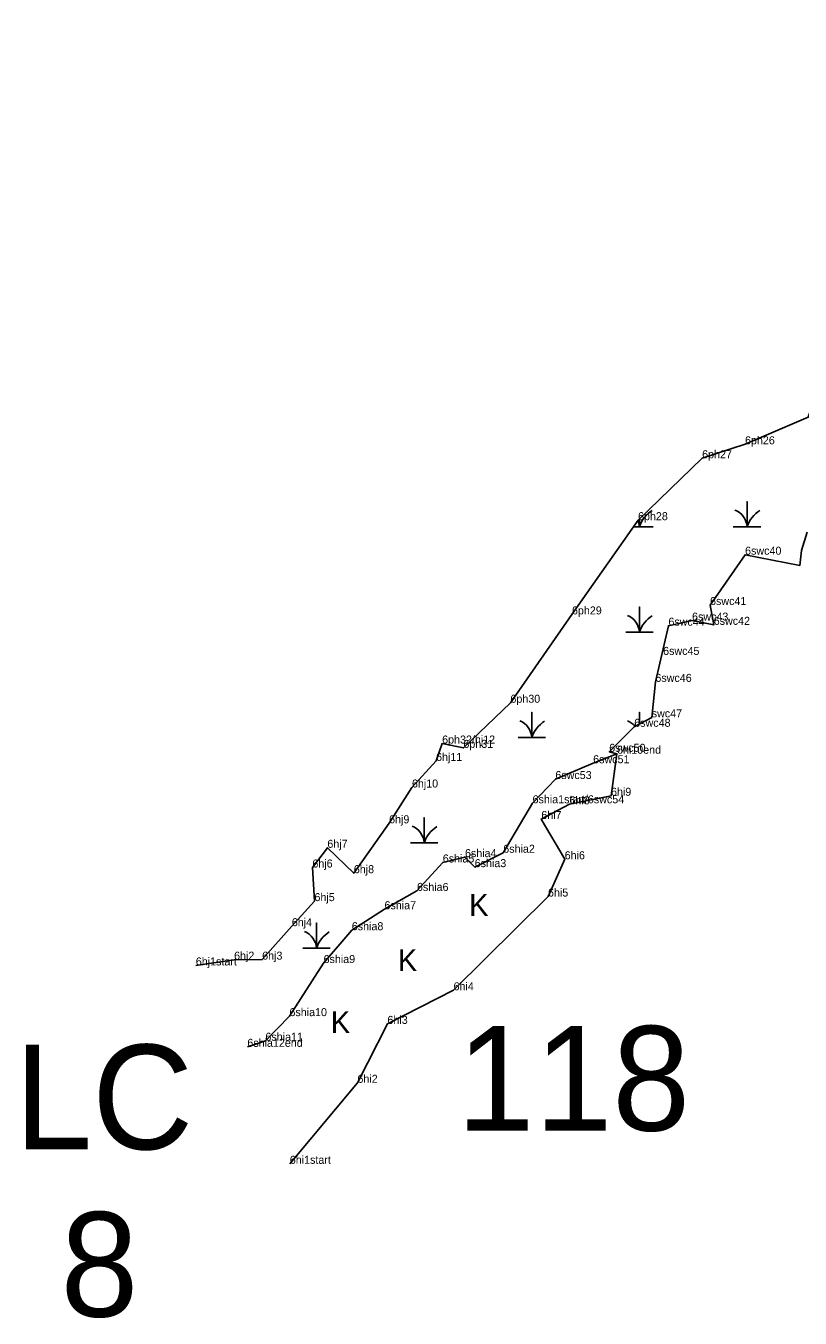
# Model space of a CAD drawing. Extents: x 2072529 to 2268796, y 436423 to 470397.
# Drawn here: x 2148996 to 2149480, y 440291 to 441098 of the extents above; entities that cross this region are included whole.
import ezdxf

# ---------------------------------------------------------------- set-up
doc = ezdxf.new("R2010")
doc.units = 0
for name, color, linetype in [('Default', 7, 'Continuous'), ('Exist Environmental Wetland Boundary', 7, 'Continuous'), ('Exist Environmental Wetland Boundary Cogo Comment', 7, 'Continuous'), ('Exist Environmental Wetland Boundary Cogo Point CELL', 7, 'Continuous'), ('Exist Hydro Jurisdictional Stream or Body of Water NEU Mitigable', 7, 'Continuous'), ('Exist Hydro Jurisdictional Stream or Body of Water NEU Mitigable Cogo Comment', 7, 'Continuous'), ('Exist Hydro Swamp or Marsh', 7, 'Continuous')]:
    doc.layers.add(name, color=color, linetype=linetype)

msp = doc.modelspace()

# ---------------------------------------------------------------- linework, layer by layer
at = {"layer": 'Exist Environmental Wetland Boundary'}
for points in [[(2149102.6, 440511.47), (2149126.52, 440515.05), (2149144.05, 440515.09), (2149162.57, 440535.99), (2149176.73, 440551.64), (2149175.41, 440572.62), (2149184.76, 440584.93), (2149201.3, 440569.1), (2149223.36, 440600.25), (2149237.6, 440622.6), (2149252.69, 440639.18), (2149256.48, 440650.06), (2149269.76, 440647.34), (2149299.14, 440675.55), (2149337.6, 440730.7), (2149378.87, 440789.57), (2149418.9, 440828.24), (2149445.69, 440836.96), (2149485.04, 440853.82), (2149504.13, 440908.04), (2149534.23, 440974.56), (2149607.73, 441027.33), (2149628.15, 441061.32), (2149692.51, 441102.42)], [(2149365.71, 440643.7), (2149361.98, 440617.45), (2149336.02, 440612.13), (2149318.42, 440602.93), (2149333.02, 440577.77), (2149322.62, 440554.49), (2149263.6, 440495.94), (2149222.33, 440474.95), (2149203.56, 440438.16), (2149161.32, 440387.58)]]:
    msp.add_lwpolyline(points, dxfattribs=at)
at = {"layer": 'Exist Environmental Wetland Boundary Cogo Point CELL'}
for p, q in [((2149445.69, 440836.96), (2149445.69, 440836.96)), ((2149418.9, 440828.24), (2149418.9, 440828.24)), ((2149378.87, 440789.57), (2149378.87, 440789.57)), ((2149445.73, 440768), (2149445.73, 440768)), ((2149479.96, 440761.31), (2149479.96, 440761.31)), ((2149423.83, 440736.57), (2149423.83, 440736.57)), ((2149423.83, 440736.57), (2149423.83, 440736.57)), ((2149337.6, 440730.7), (2149337.6, 440730.7)), ((2149397.83, 440723.67), (2149397.83, 440723.67)), ((2149412.61, 440726.83), (2149412.61, 440726.83)), ((2149412.61, 440726.83), (2149412.61, 440726.83)), ((2149426.13, 440724.2), (2149426.13, 440724.2)), ((2149394.52, 440705.41), (2149394.52, 440705.41)), ((2149394.52, 440705.41), (2149394.52, 440705.41)), ((2149389.7, 440688.56), (2149389.7, 440688.56)), ((2149299.14, 440675.55), (2149299.14, 440675.55)), ((2149387.41, 440666.41), (2149387.41, 440666.41)), ((2149387.41, 440666.41), (2149387.41, 440666.41)), ((2149376.49, 440660.53), (2149376.49, 440660.53)), ((2149376.49, 440660.53), (2149376.49, 440660.53)), ((2149256.48, 440650.06), (2149256.48, 440650.06)), ((2149269.76, 440647.34), (2149269.76, 440647.34)), ((2149252.69, 440639.18), (2149252.69, 440639.18)), ((2149365.71, 440643.7), (2149365.71, 440643.7)), ((2149350.83, 440637.74), (2149350.83, 440637.74)), ((2149237.6, 440622.6), (2149237.6, 440622.6)), ((2149327.19, 440627.88), (2149327.19, 440627.88)), ((2149361.98, 440617.45), (2149361.98, 440617.45)), ((2149312.97, 440612.76), (2149312.97, 440612.76)), ((2149336.02, 440612.13), (2149336.02, 440612.13)), ((2149223.36, 440600.25), (2149223.36, 440600.25)), ((2149318.42, 440602.93), (2149318.42, 440602.93)), ((2149184.76, 440584.93), (2149184.76, 440584.93)), ((2149256.87, 440575.79), (2149256.87, 440575.79)), ((2149270.74, 440579.11), (2149270.74, 440579.11)), ((2149294.68, 440581.85), (2149294.68, 440581.85)), ((2149333.02, 440577.77), (2149333.02, 440577.77)), ((2149175.41, 440572.62), (2149175.41, 440572.62)), ((2149201.3, 440569.1), (2149201.3, 440569.1)), ((2149276.83, 440572.87), (2149276.83, 440572.87)), ((2149240.75, 440557.99), (2149240.75, 440557.99)), ((2149176.73, 440551.64), (2149176.73, 440551.64)), ((2149322.62, 440554.49), (2149322.62, 440554.49)), ((2149220.48, 440546.57), (2149220.48, 440546.57)), ((2149162.57, 440535.99), (2149162.57, 440535.99)), ((2149200.04, 440533.47), (2149200.04, 440533.47)), ((2149102.6, 440511.47), (2149102.6, 440511.47)), ((2149126.52, 440515.05), (2149126.52, 440515.05)), ((2149144.05, 440515.09), (2149144.05, 440515.09)), ((2149182.41, 440512.97), (2149182.41, 440512.97)), ((2149263.6, 440495.94), (2149263.6, 440495.94)), ((2149161.1, 440479.81), (2149161.1, 440479.81)), ((2149222.33, 440474.95), (2149222.33, 440474.95)), ((2149146.08, 440464.43), (2149146.08, 440464.43)), ((2149134.79, 440460.64), (2149134.79, 440460.64)), ((2149203.56, 440438.16), (2149203.56, 440438.16)), ((2149161.32, 440387.58), (2149161.32, 440387.58))]:
    msp.add_line(p, q, dxfattribs=at)
at = {"layer": 'Exist Hydro Jurisdictional Stream or Body of Water NEU Mitigable'}
for points in [[(2149350.83, 440637.74), (2149365.71, 440643.7), (2149360.86, 440644.91), (2149376.49, 440660.53), (2149387.41, 440666.41), (2149389.7, 440688.56), (2149397.83, 440723.67), (2149412.61, 440726.83), (2149426.13, 440724.2), (2149423.83, 440736.57), (2149445.73, 440768), (2149479.96, 440761.31), (2149480.95, 440770.55), (2149484.52, 440782.05)], [(2149350.83, 440637.74), (2149327.19, 440627.88), (2149312.97, 440612.76)], [(2149312.97, 440612.76), (2149294.68, 440581.85), (2149276.83, 440572.87), (2149270.74, 440579.11), (2149256.87, 440575.79), (2149240.75, 440557.99), (2149220.48, 440546.57), (2149200.04, 440533.47), (2149182.41, 440512.97), (2149161.1, 440479.81), (2149146.08, 440464.43), (2149134.79, 440460.64)]]:
    msp.add_lwpolyline(points, dxfattribs=at)
at = {"layer": 'Exist Hydro Swamp or Marsh'}
for points in [[(2149438.38, 440785.44), (2149446.98, 440785.44), (2149446.98, 440801.22), (2149446.98, 440785.44), (2149455.58, 440785.44)], [(2149375.98, 440785.44), (2149379.73, 440785.44), (2149379.73, 440790.4)], [(2149379.73, 440790.4), (2149379.73, 440785.44), (2149388.33, 440785.44)], [(2149371.13, 440719.64), (2149379.73, 440719.64), (2149379.73, 440735.42), (2149379.73, 440719.64), (2149388.33, 440719.64)], [(2149303.88, 440653.84), (2149312.48, 440653.84), (2149312.48, 440669.62), (2149312.48, 440653.84), (2149321.08, 440653.84)], [(2149379.73, 440662.28), (2149379.73, 440669.62), (2149379.73, 440662.28)], [(2149236.63, 440588.04), (2149245.23, 440588.04), (2149245.23, 440603.82), (2149245.23, 440588.04), (2149253.83, 440588.04)], [(2149169.38, 440522.24), (2149177.98, 440522.24), (2149177.98, 440538.02), (2149177.98, 440522.24), (2149186.58, 440522.24)]]:
    msp.add_lwpolyline(points, dxfattribs=at)
for centre, radius, start, end in [((2149397.97, 440779.38), 19.22, 122.12745, 161.62219), ((2149434.72, 440784.56), 12.3, 4.14034, 67.53497), ((2149465.22, 440779.38), 19.22, 122.12745, 161.62219), ((2149367.47, 440784.56), 12.3, 4.14034, 23.27301), ((2149367.47, 440718.76), 12.3, 4.14034, 67.53497), ((2149397.97, 440713.58), 19.22, 122.12745, 161.62219), ((2149300.22, 440652.96), 12.3, 4.14034, 67.53497), ((2149330.72, 440647.78), 19.22, 122.12745, 161.62219), ((2149367.47, 440652.96), 12.3, 39.50549, 67.53497), ((2149232.97, 440587.16), 12.3, 4.14034, 67.53497), ((2149263.47, 440581.98), 19.22, 122.12745, 161.62219), ((2149165.72, 440521.36), 12.3, 4.14034, 67.53497), ((2149196.22, 440516.18), 19.22, 122.12745, 161.62219)]:
    msp.add_arc(centre, radius, start, end, dxfattribs=at)

# ---------------------------------------------------------------- texts
at = {"layer": 'Default'}
for s, p in [('118', (2149265.61, 440408.28)), ('LC', (2148989.24, 440396.64)), ('8', (2149018.09, 440292.1))]:
    msp.add_text(s, height=65.34, dxfattribs=at).set_placement(p)
at = {"layer": 'Exist Environmental Wetland Boundary Cogo Comment'}
for s, p in [('6ph26', (2149445.69, 440836.96)), ('6ph27', (2149418.9, 440828.24)), ('6ph28', (2149378.87, 440789.57)), ('6ph29', (2149337.6, 440730.7)), ('6ph30', (2149299.14, 440675.55)), ('6ph32/hj12', (2149256.48, 440650.06)), ('6ph31', (2149269.76, 440647.34)), ('6hi10end', (2149365.71, 440643.7)), ('6hj11', (2149252.69, 440639.18)), ('6hj10', (2149237.6, 440622.6)), ('6hi9', (2149361.98, 440617.45)), ('6hi8', (2149336.02, 440612.13)), ('6hi7', (2149318.42, 440602.93)), ('6hj9', (2149223.36, 440600.25)), ('6hj7', (2149184.76, 440584.93)), ('6hi6', (2149333.02, 440577.77)), ('6hj6', (2149175.41, 440572.62)), ('6hj8', (2149201.3, 440569.1)), ('6hi5', (2149322.62, 440554.49)), ('6hj5', (2149176.73, 440551.64)), ('6hj4', (2149162.57, 440535.99)), ('6hj2', (2149126.52, 440515.05)), ('6hj3', (2149144.05, 440515.09)), ('6hj1start', (2149102.6, 440511.47)), ('6hi4', (2149263.6, 440495.94)), ('6hi3', (2149222.33, 440474.95)), ('6hi2', (2149203.56, 440438.16)), ('6hi1start', (2149161.32, 440387.58))]:
    msp.add_text(s, height=5, dxfattribs=at).set_placement(p)
at = {"layer": 'Exist Hydro Jurisdictional Stream or Body of Water NEU Mitigable Cogo Comment'}
for s, p in [('6swc40', (2149445.73, 440768)), ('6swc41', (2149423.83, 440736.57)), ('6swc44', (2149397.83, 440723.67)), ('6swc43', (2149412.61, 440726.83)), ('6swc42', (2149426.13, 440724.2)), ('6swc45', (2149394.52, 440705.41)), ('6swc46', (2149389.7, 440688.56)), ('swc47', (2149387.41, 440666.41)), ('6swc48', (2149376.49, 440660.53)), ('6swc50', (2149360.86, 440644.91)), ('6swc51', (2149350.83, 440637.74)), ('6swc53', (2149327.19, 440627.88)), ('6shia1start/6swc54', (2149312.97, 440612.76)), ('6shia4', (2149270.74, 440579.11)), ('6shia2', (2149294.68, 440581.85)), ('6shia5', (2149256.87, 440575.79)), ('6shia3', (2149276.83, 440572.87)), ('6shia6', (2149240.75, 440557.99)), ('6shia7', (2149220.48, 440546.57)), ('6shia8', (2149200.04, 440533.47)), ('6shia9', (2149182.41, 440512.97)), ('6shia10', (2149161.1, 440479.81)), ('6shia11', (2149146.08, 440464.43)), ('6shia12end', (2149134.79, 440460.64))]:
    msp.add_text(s, height=5, dxfattribs=at).set_placement(p)
at = {"layer": 'Exist Hydro Swamp or Marsh'}
for p in [(2149273.31, 440542.42), (2149228.77, 440507.96), (2149186.88, 440469.24)]:
    msp.add_text('K', height=13.6, dxfattribs=at).set_placement(p)

doc.saveas('drawing.dxf')
